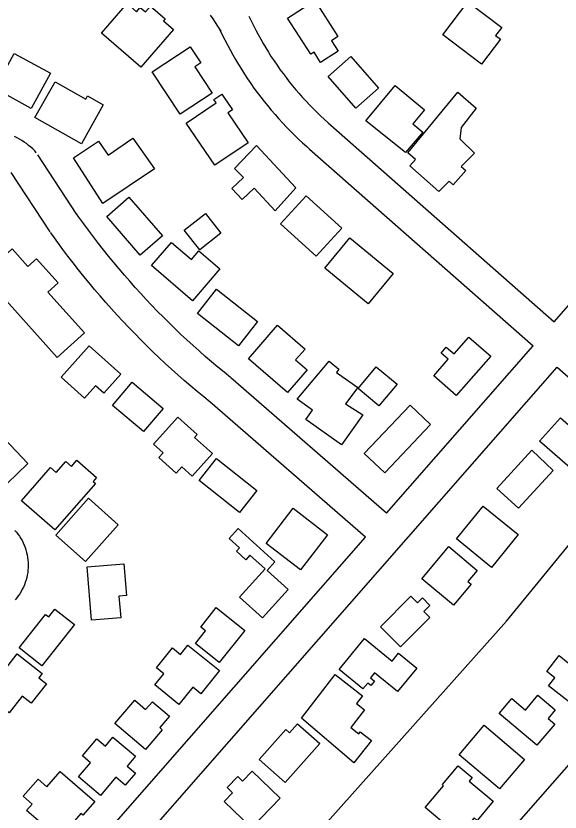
# Model space of a CAD drawing. Extents: x 3598634 to 3636690, y 517270 to 542944.
# Drawn here: x 3627570 to 3628080, y 529477 to 530223 of the extents above; entities that cross this region are included whole.
import ezdxf

# ---------------------------------------------------------------- set-up
doc = ezdxf.new("R2010")
doc.units = 0
for name, color, linetype in [('V-BLDG-OTLN', 7, 'Continuous'), ('V-ROAD-CNTR', 7, 'Continuous'), ('V-TOPO-SHOR', 7, 'Continuous')]:
    doc.layers.add(name, color=color, linetype=linetype)

msp = doc.modelspace()

# ---------------------------------------------------------------- linework, layer by layer
at = {"layer": 'V-BLDG-OTLN'}
for points in [[(3627686.73, 530175.18), (3627649.89, 530207.07), (3627674.01, 530234.93), (3627682.8, 530227.32), (3627686.26, 530231.31), (3627691.13, 530227.1), (3627695.84, 530232.54), (3627709.64, 530220.59), (3627708, 530218.69), (3627717.37, 530210.57)], [(3627849.74, 530237.65), (3627871.43, 530204.02), (3627865.37, 530200.11), (3627871.67, 530190.33), (3627855.31, 530179.78), (3627849.11, 530189.4), (3627846.07, 530187.45), (3627824.29, 530221.23)], [(3627993.22, 530236.63), (3628025.06, 530212.44), (3628019.33, 530204.89), (3628023.9, 530201.42), (3628006.17, 530178.07), (3627969.77, 530205.75)], [(3627584.15, 530136.51), (3627550.09, 530155.13), (3627568.21, 530188.26), (3627602.25, 530169.61)], [(3627753.62, 530150.82), (3627723.62, 530131.18), (3627697.6, 530170.92), (3627733.19, 530194.23), (3627742.92, 530179.37), (3627737.33, 530175.7)], [(3627883.65, 530185.25), (3627909.64, 530155.55), (3627888.32, 530136.89), (3627862.33, 530166.58)], [(3627651.71, 530139.89), (3627631.15, 530103.48), (3627587.53, 530128.12), (3627606.46, 530161.62), (3627635.25, 530145.35), (3627636.9, 530148.26)], [(3627897.6, 530124.93), (3627925.31, 530157.96), (3627952.52, 530135.14), (3627941.66, 530122.18), (3627950.99, 530114.34), (3627934.89, 530095.19)], [(3627787.4, 530104.47), (3627756.23, 530083.25), (3627729.36, 530122.73), (3627757.45, 530141.84), (3627755.35, 530144.93), (3627762.67, 530149.91), (3627772.66, 530135.23), (3627768.42, 530132.35)], [(3627966.07, 530058.55), (3627938.93, 530082.75), (3627944.12, 530088.58), (3627937.04, 530094.9), (3627983.74, 530151.91), (3628001.05, 530136.69), (3627987.01, 530118.61), (3627985.87, 530108.02), (3627999.64, 530094.74), (3627987.14, 530082.15), (3627991.47, 530078.25), (3627979.37, 530064.87), (3627975.83, 530068.39)], [(3627699.6, 530079.91), (3627651.28, 530047.31), (3627623.78, 530090.17), (3627647.19, 530105.83), (3627656.31, 530092.73), (3627679.45, 530108.83)], [(3627795.22, 530101.76), (3627832.09, 530062.06), (3627812.64, 530040.5), (3627793.18, 530061.78), (3627781.79, 530051.2), (3627772.09, 530061.65), (3627783.12, 530071.88), (3627774.59, 530080.2)], [(3627686.23, 529999), (3627654.84, 530035.21), (3627675.71, 530053.3), (3627707.1, 530017.09)], [(3627841.88, 530054.67), (3627875.2, 530024.33), (3627851.18, 529997.95), (3627817.86, 530028.29)], [(3627761.94, 530019.6), (3627742.07, 530003.9), (3627727.44, 530022.42), (3627747.31, 530038.11)], [(3627882.66, 530015.38), (3627923.41, 529981.94), (3627899.91, 529953.29), (3627859.16, 529986.73)], [(3627735.23, 529956.22), (3627696.82, 529989.28), (3627715.54, 530011.02), (3627734.26, 529994.91), (3627741.29, 530003.07), (3627760.97, 529986.13)], [(3627608.47, 529903), (3627547.27, 529971.13), (3627552.58, 529975.9), (3627544.34, 529985.07), (3627566.28, 530004.78), (3627581.01, 529988.38), (3627589.08, 529995.63), (3627609.41, 529973), (3627599.7, 529964.29), (3627634.08, 529926)], [(3627757.84, 529967.24), (3627796.24, 529936.92), (3627778.22, 529914.1), (3627739.82, 529944.42)], [(3627824.23, 529870.23), (3627787.78, 529901.73), (3627814.98, 529933.19), (3627840.74, 529910.93), (3627831.92, 529900.73), (3627842.61, 529891.49)], [(3628014.73, 529904.16), (3627982.44, 529867.31), (3627961.31, 529885.83), (3627974.88, 529901.32), (3627968.21, 529907.16), (3627973.08, 529912.72), (3627980.33, 529906.36), (3627994.18, 529922.16)], [(3627612.06, 529884.65), (3627638.51, 529914.05), (3627668.25, 529887.3), (3627652.17, 529869.43), (3627644.32, 529876.48), (3627633.93, 529864.97)], [(3627874.81, 529821.2), (3627841.52, 529844.9), (3627847.68, 529853.57), (3627833.21, 529863.87), (3627863.18, 529899.67), (3627872.32, 529892.23), (3627870.09, 529889.1), (3627890.12, 529874.84), (3627878.56, 529859.5), (3627894.82, 529849.31)], [(3627907.34, 529894.37), (3627926.94, 529878.04), (3627909.99, 529857.71), (3627890.4, 529874.04)], [(3627678.88, 529879.83), (3627707.88, 529855.33), (3627689.43, 529833.5), (3627660.43, 529858)], [(3627958.33, 529840.27), (3627915.53, 529794.79), (3627896.27, 529812.92), (3627939.08, 529858.39)], [(3627754.13, 529812.93), (3627735.07, 529791.76), (3627725.35, 529800.52), (3627719.91, 529794.47), (3627703.62, 529809.14), (3627707.68, 529813.65), (3627698.77, 529821.66), (3627721.59, 529847), (3627739.59, 529830.78), (3627737.23, 529828.15)], [(3628060.53, 529824.66), (3628079.93, 529846.45), (3628113.13, 529817.4), (3628093.92, 529795.46)], [(3627547.78, 529838.31), (3627581.12, 529803.68), (3627561.54, 529784.84), (3627528.21, 529819.48)], [(3628073.13, 529796.98), (3628040.73, 529761.58), (3628020.39, 529780.2), (3628053.13, 529815.99)], [(3627644.47, 529784.77), (3627606.35, 529741.27), (3627575.06, 529768.69), (3627602.3, 529799.78), (3627607.47, 529795.25), (3627616.56, 529805.62), (3627621.88, 529800.95), (3627626.84, 529806.62), (3627645.31, 529790.44), (3627642.14, 529786.82)], [(3627757.67, 529808.25), (3627795.67, 529778.32), (3627779.38, 529757.63), (3627741.38, 529787.57)], [(3627665.71, 529746.18), (3627634.98, 529711.69), (3627607.13, 529736.5), (3627637.86, 529771)], [(3627861.85, 529736.77), (3627836.58, 529703.86), (3627804.25, 529728.69), (3627829.52, 529761.59)], [(3628040.43, 529736.88), (3628015.46, 529706.21), (3627982.62, 529732.95), (3628007.59, 529763.62)], [(3627824.93, 529685.46), (3627800.81, 529658.81), (3627779.34, 529678.24), (3627803.31, 529704.73), (3627789.12, 529717.57), (3627785.38, 529713.43), (3627776.53, 529721.44), (3627779.34, 529724.54), (3627769.7, 529733.26), (3627778.1, 529742.54), (3627812.5, 529711.42), (3627805.18, 529703.33)], [(3627975.41, 529725.65), (3628002.15, 529703.41), (3627993.35, 529692.84), (3627996.23, 529690.44), (3627979.92, 529670.83), (3627950.3, 529695.47)], [(3627640.66, 529656.63), (3627636.56, 529706.62), (3627671.05, 529709.44), (3627673.48, 529679.82), (3627666.34, 529679.24), (3627668.01, 529658.87)], [(3627957.62, 529659.34), (3627930.29, 529631.79), (3627911.4, 529650.54), (3627939.71, 529679.06), (3627946.01, 529672.82), (3627950.66, 529677.51), (3627957.67, 529670.56), (3627952.03, 529664.88)], [(3627624.66, 529652.66), (3627593.95, 529613.87), (3627572.72, 529630.68), (3627597.64, 529662.16), (3627600.59, 529659.82), (3627606.38, 529667.14)], [(3627784.45, 529647.02), (3627760.35, 529616.85), (3627737.94, 529634.76), (3627747.44, 529646.65), (3627742.98, 529650.21), (3627757.58, 529668.49)], [(3627872.75, 529610.41), (3627896.55, 529639.5), (3627922.4, 529618.36), (3627928.4, 529625.7), (3627945.44, 529611.76), (3627927.46, 529589.78), (3627905.92, 529607.4), (3627902.07, 529602.69), (3627905.83, 529599.62), (3627902.39, 529595.4), (3627899.56, 529597.71), (3627895.02, 529592.18)], [(3627722.61, 529577.65), (3627699.88, 529595.92), (3627708.4, 529606.52), (3627701.48, 529612.09), (3627716.42, 529630.67), (3627723.97, 529624.59), (3627731.03, 529633.38), (3627760.71, 529609.52), (3627743.13, 529587.66), (3627735.56, 529593.75)], [(3628119.77, 529613.46), (3628091.71, 529577.41), (3628068.98, 529595.1), (3628074.87, 529602.67), (3628067.23, 529608.61), (3628078.81, 529623.48), (3628087.34, 529616.84), (3628098.31, 529630.92)], [(3627541.31, 529587.11), (3627570.86, 529625.12), (3627594.53, 529606.72), (3627591.31, 529602.58), (3627598.4, 529597.07), (3627584.16, 529578.76), (3627575.67, 529585.36), (3627563.57, 529569.81)], [(3627837.25, 529564.8), (3627868.84, 529605.68), (3627894.56, 529585.77), (3627888.98, 529578.55), (3627896.5, 529572.73), (3627883.52, 529555.97), (3627890.99, 529550.19), (3627892.41, 529552.03), (3627902.88, 529543.91), (3627886.41, 529523.04)], [(3628058.04, 529539.37), (3628022.65, 529569.03), (3628034.45, 529583.11), (3628047.18, 529572.44), (3628058.73, 529586.22), (3628075.06, 529572.54), (3628068.42, 529564.6), (3628074.74, 529559.3)], [(3627691.13, 529535.34), (3627662.52, 529559.84), (3627681.11, 529581.55), (3627691.3, 529572.82), (3627697.65, 529580.24), (3627713.66, 529566.53), (3627704.58, 529555.93), (3627706.99, 529553.86)], [(3627854.58, 529540.95), (3627822.19, 529504.37), (3627797.69, 529526.06), (3627822.63, 529554.22), (3627826.08, 529551.16), (3627833.55, 529559.58)], [(3628022.92, 529498.47), (3627985.16, 529530.47), (3628008.63, 529558.16), (3628046.38, 529526.16)], [(3627649.1, 529492.21), (3627628.33, 529509.71), (3627639.55, 529523.02), (3627632.07, 529529.32), (3627645.72, 529545.52), (3627653.83, 529538.69), (3627660.73, 529546.88), (3627681.76, 529529.15), (3627673.96, 529519.89), (3627681.72, 529513.36), (3627672.23, 529502.1), (3627663.57, 529509.39)], [(3627643.65, 529486.72), (3627632.37, 529473.78), (3627630.69, 529475.26), (3627610.24, 529451.81), (3627579.81, 529478.34), (3627585.01, 529484.3), (3627576.59, 529491.64), (3627590.51, 529507.61), (3627598.72, 529500.45), (3627611.35, 529514.89)], [(3627817.54, 529489.84), (3627790.6, 529461.91), (3627764.87, 529486.72), (3627772.74, 529494.88), (3627767.78, 529499.66), (3627777.72, 529509.97), (3627782.15, 529505.7), (3627791.29, 529515.16)], [(3627984.67, 529454.42), (3627953.21, 529480.96), (3627970.53, 529501.49), (3627969.38, 529502.46), (3627984.27, 529520.13), (3627997.35, 529509.1), (3627994.61, 529505.86), (3628017.08, 529486.9), (3628001.96, 529468.98), (3627999.04, 529471.45)]]:
    msp.add_lwpolyline(points, close=True, dxfattribs=at)
at = {"layer": 'V-ROAD-CNTR'}
for points in [[(3627751.76, 530224.13), (3627754.19, 530220.69), (3627756.55, 530217.21), (3627758.84, 530213.69), (3627761.11, 530210.08), (3627761.77, 530208.99)], [(3627788.14, 530223.2), (3627790.24, 530218.73), (3627792.37, 530214.41), (3627794.56, 530210.12), (3627796.82, 530205.86), (3627799.14, 530201.64), (3627801.53, 530197.45), (3627803.99, 530193.31), (3627806.51, 530189.2), (3627809.1, 530185.13), (3627811.75, 530181.11), (3627814.46, 530177.13), (3627817.24, 530173.19), (3627820.08, 530169.29), (3627822.98, 530165.45), (3627825.94, 530161.64), (3627828.96, 530157.89), (3627832.04, 530154.18), (3627835.18, 530150.52), (3627838.38, 530146.92), (3627841.63, 530143.36), (3627844.94, 530139.85), (3627848.3, 530136.4), (3627851.72, 530133), (3627855.19, 530129.66), (3627858.71, 530126.37), (3627862.3, 530123.13), (3627864.78, 530120.94)], [(3627761, 530210.42), (3627763.2, 530205.74), (3627765.54, 530200.98), (3627767.94, 530196.27), (3627770.42, 530191.59), (3627772.98, 530186.96), (3627775.6, 530182.36), (3627778.3, 530177.81), (3627781.07, 530173.29), (3627783.92, 530168.83), (3627786.83, 530164.41), (3627789.81, 530160.03), (3627792.86, 530155.71), (3627795.98, 530151.43), (3627799.17, 530147.2), (3627802.42, 530143.02), (3627805.74, 530138.9), (3627809.12, 530134.83), (3627812.57, 530130.81), (3627816.08, 530126.85), (3627819.65, 530122.94), (3627823.28, 530119.09), (3627826.98, 530115.3), (3627830.73, 530111.56), (3627834.54, 530107.89), (3627838.41, 530104.28), (3627842.33, 530100.74), (3627844.96, 530098.43)], [(3628074.28, 529936.43), (3628309.05, 530204.47)], [(3627864.78, 530120.94), (3628074.28, 529936.43)], [(3627588.93, 530095.06), (3627587.38, 530096.73), (3627585.56, 530098.55), (3627583.65, 530100.3), (3627581.68, 530101.97), (3627579.64, 530103.56), (3627577.54, 530105.06), (3627575.38, 530106.48), (3627573.17, 530107.81), (3627570.9, 530109.04), (3627568.59, 530110.19)], [(3627844.95, 530098.43), (3628054.52, 529913.87)], [(3627627, 530037.23), (3627590.48, 530093.08)], [(3627601.89, 530020.81), (3627565.37, 530076.66)], [(3627770.87, 529884.31), (3627764.84, 529889.2), (3627758.92, 529894.09), (3627753.05, 529899.05), (3627747.23, 529904.07), (3627741.47, 529909.15), (3627735.75, 529914.29), (3627730.09, 529919.49), (3627724.48, 529924.74), (3627718.93, 529930.05), (3627713.43, 529935.41), (3627707.98, 529940.84), (3627702.59, 529946.31), (3627697.26, 529951.85), (3627691.98, 529957.43), (3627686.77, 529963.07), (3627681.6, 529968.77), (3627676.5, 529974.51), (3627671.46, 529980.31), (3627666.47, 529986.16), (3627661.55, 529992.05), (3627656.69, 529998), (3627651.88, 530004), (3627647.14, 530010.05), (3627642.46, 530016.14), (3627637.84, 530022.28), (3627633.29, 530028.47), (3627628.79, 530034.72), (3627626.69, 530037.69)], [(3627751.97, 529861), (3627745.83, 529865.99), (3627739.67, 529871.08), (3627733.57, 529876.24), (3627727.52, 529881.46), (3627721.52, 529886.74), (3627715.58, 529892.08), (3627709.69, 529897.49), (3627703.86, 529902.95), (3627698.09, 529908.47), (3627692.37, 529914.05), (3627686.7, 529919.69), (3627681.1, 529925.38), (3627675.56, 529931.14), (3627670.07, 529936.94), (3627664.64, 529942.81), (3627659.28, 529948.73), (3627653.97, 529954.7), (3627648.73, 529960.73), (3627643.54, 529966.81), (3627638.42, 529972.95), (3627633.36, 529979.13), (3627628.37, 529985.37), (3627623.44, 529991.66), (3627618.57, 529997.99), (3627613.77, 530004.38), (3627609.04, 530010.82), (3627604.38, 530017.28), (3627602.21, 530020.34)], [(3627917.1, 529756.98), (3628054.52, 529913.87)], [(3626988.75, 528651.53), (3628077.03, 529894.04)], [(3628077.03, 529894.04), (3628267.76, 529726.06)], [(3627917.1, 529756.98), (3627771.27, 529883.97)], [(3627897.34, 529734.41), (3627751.57, 529861.34)], [(3627568.69, 529740.92), (3627570.24, 529739.13), (3627571.69, 529737.25), (3627573.06, 529735.32), (3627574.33, 529733.31), (3627575.51, 529731.25), (3627576.58, 529729.13), (3627577.54, 529726.96), (3627578.4, 529724.75), (3627579.15, 529722.5), (3627579.79, 529720.21), (3627580.32, 529717.9), (3627580.74, 529715.56), (3627581.04, 529713.21), (3627581.22, 529710.84), (3627581.3, 529708.46), (3627581.25, 529706.09), (3627581.09, 529703.73), (3627580.82, 529701.37), (3627580.43, 529699.03), (3627579.92, 529696.7), (3627579.31, 529694.41), (3627578.58, 529692.15), (3627577.74, 529689.93), (3627576.8, 529687.76), (3627575.76, 529685.62), (3627574.6, 529683.54), (3627573.35, 529681.53), (3627572.01, 529679.58), (3627570.57, 529677.69), (3627569.04, 529675.87)], [(3627441.06, 529213.48), (3627897.34, 529734.41)], [(3627178.63, 528484.94), (3627657.62, 529030.25), (3628267.76, 529726.06)]]:
    msp.add_lwpolyline(points, dxfattribs=at)
at = {"layer": 'V-TOPO-SHOR'}
msp.add_line((3628029.35, 529655.72), (3628135.47, 529785.35), dxfattribs=at)
msp.add_lwpolyline([(3628029.35, 529655.72), (3627825.65, 529426.79), (3627762.86, 529352.51), (3627584.27, 529152.74), (3627441.77, 528983.27), (3627228.25, 528741.14), (3627086.25, 528578.77)], dxfattribs=at)

doc.saveas('drawing.dxf')
